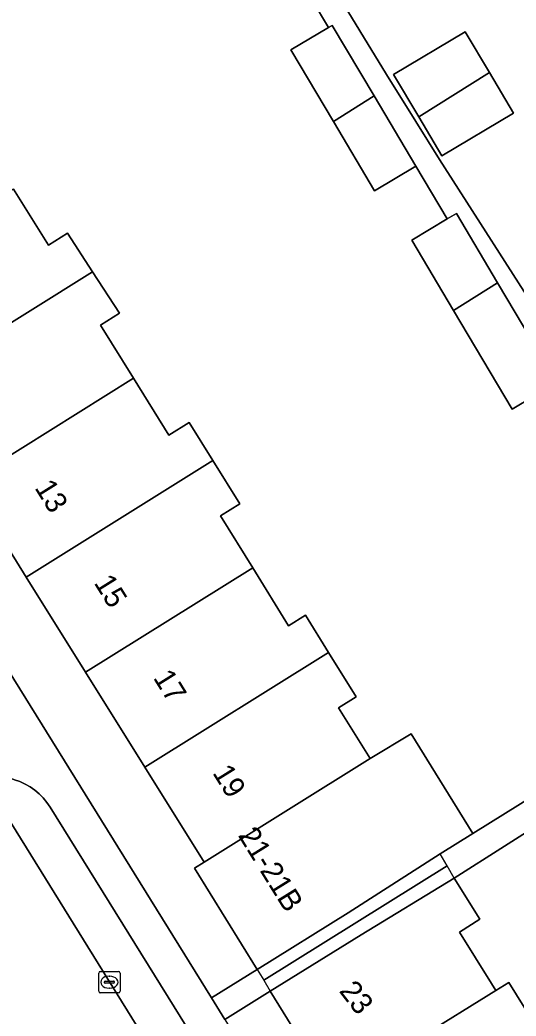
# Model space of a CAD drawing. Extents: x 159279 to 160377, y 384531 to 385888.
# Drawn here: x 160014.59 to 160037.75, y 385166.12 to 385212.6 of the extents above; entities that cross this region are included whole.
import ezdxf

# ---------------------------------------------------------------- set-up
doc = ezdxf.new("R2010")
doc.units = 0
for name, color, linetype in [('IMGEO_Erf', 7, 'Continuous'), ('IMGEO_Kolk', 7, 'Continuous'), ('IMGEO_Pand', 7, 'Continuous'), ('IMGEO_Pand_nummerreeks', 7, 'Continuous'), ('IMGEO_Pand_overbouw', 7, 'Continuous'), ('IMGEO_Parkeervlak_open', 7, 'Continuous'), ('IMGEO_Rijbaan_lokaal_open', 7, 'Continuous'), ('IMGEO_Voetpad_open', 7, 'Continuous')]:
    doc.layers.add(name, color=color, linetype=linetype)

msp = doc.modelspace()

# ---------------------------------------------------------------- linework, layer by layer
at = {"layer": 'IMGEO_Erf'}
for points in [[(160038.87, 385225.006), (160035.885, 385229.771), (160035.75, 385229.986), (160037.214, 385230.902), (160034.294, 385235.573), (160033.884, 385235.314), (160029.158, 385242.879), (160016.275, 385235.085), (160019.544, 385229.681), (160020.922, 385227.32), (160021.132, 385226.963), (160023.887, 385222.634), (160025.657, 385219.957), (160027.014, 385217.737), (160028.136, 385215.904), (160031.698, 385210.055), (160033.065, 385207.863), (160034.177, 385206.08), (160039.143, 385198.336)], [(160039.659, 385195.679), (160037.569, 385194.436), (160034.83, 385199.045), (160032.879, 385202.326), (160034.533, 385203.31), (160033.072, 385205.767), (160031.15, 385204.624), (160029.223, 385207.865), (160027.24, 385211.201), (160029, 385212.247), (160027.474, 385214.812)], [(160014.291, 385204.703), (160015.922, 385202.091), (160016.816, 385202.649), (160017.982, 385200.847), (160019.236, 385198.908), (160018.356, 385198.361), (160019.896, 385195.881), (160021.542, 385193.228), (160022.493, 385193.818), (160023.6, 385192.033), (160024.849, 385190.021), (160023.951, 385189.464), (160025.46, 385187.033), (160027.135, 385184.333), (160027.919, 385184.82), (160028.998, 385183.081), (160030.282, 385181.011), (160029.469, 385180.506), (160030.941, 385178.134), (160032.858, 385179.281), (160035.741, 385174.633), (160045.908, 385180.973)], [(160052.952, 385165.322), (160056.917, 385167.839), (160055.966, 385169.337), (160055.792, 385169.231), (160054.199, 385168.254), (160052.499, 385171.028), (160050.027, 385175.063), (160051.587, 385176.018), (160050.441, 385177.894), (160048.66, 385176.77), (160046.612, 385180.015), (160034.869, 385172.559), (160036.065, 385170.632), (160035.11, 385170.04), (160036.597, 385167.645), (160036.804, 385167.311), (160037.408, 385167.686), (160038.918, 385165.253)]]:
    msp.add_lwpolyline(points, dxfattribs=at)
for points in [[(160009.353, 385195.46), (160006.585, 385199.893), (160003.817, 385204.327), (160001.05, 385208.759), (160000.199, 385208.228), (160000, 385208.547), (159997.386, 385212.722), (159992.848, 385219.969), (159991.236, 385218.968), (160000, 385204.855), (160023.528, 385166.969), (160025.665, 385168.296), (160022.738, 385173.013), (160023.191, 385173.296), (160020.424, 385177.729), (160017.656, 385182.162), (160014.889, 385186.594), (160012.121, 385191.027)], [(160036.505, 385210.14), (160037.631, 385208.247), (160034.29, 385206.261), (160033.21, 385208.077), (160032.036, 385210.053), (160035.376, 385212.039)], [(160046.242, 385136.208), (160043.482, 385140.654), (160040.722, 385145.1), (160037.963, 385149.546), (160035.203, 385153.992), (160032.443, 385158.439), (160029.68, 385162.89), (160029.185, 385162.584), (160026.273, 385167.276), (160024.154, 385165.96), (160040.87, 385139.044), (160065.883, 385098.767), (160068.039, 385100.106), (160065.119, 385104.811), (160065.56, 385105.085), (160062.8, 385109.531), (160060.04, 385113.977), (160057.281, 385118.423), (160054.521, 385122.87), (160051.761, 385127.316), (160049.001, 385131.762)]]:
    msp.add_lwpolyline(points, close=True, dxfattribs=at)
at = {"layer": 'IMGEO_Kolk'}
for p, q in [((160018.267, 385167.273), (160018.267, 385168.125)), ((160018.342, 385168.199), (160019.194, 385168.199)), ((160018.755, 385167.979), (160018.78, 385167.979)), ((160019.268, 385168.125), (160019.268, 385167.273)), ((160018.526, 385167.693), (160018.526, 385167.705)), ((160018.964, 385167.656), (160018.566, 385167.656)), ((160018.569, 385167.742), (160018.967, 385167.742)), ((160018.778, 385167.419), (160018.753, 385167.419)), ((160019.01, 385167.705), (160019.01, 385167.693)), ((160019.194, 385167.199), (160018.342, 385167.199))]:
    msp.add_line(p, q, dxfattribs=at)
for points in [[(160018.267, 385167.273), (160018.267, 385168.125)], [(160018.342, 385168.199), (160019.194, 385168.199)], [(160019.268, 385168.125), (160019.268, 385167.273)], [(160019.194, 385167.199), (160018.342, 385167.199)]]:
    msp.add_lwpolyline(points, dxfattribs=at)
for centre, radius, start, end in [((160018.344, 385168.123), 0.0765, 91.552, 178.448), ((160018.344, 385168.123), 0.0765, 91.552, 178.448), ((160019.192, 385168.123), 0.0765, 1.552, 88.448), ((160019.192, 385168.123), 0.0765, 1.552, 88.448), ((160018.566, 385167.702), 0.0403, 85.8775, 175.7526), ((160018.563, 385167.692), 0.0366, 178.938, 274.7102), ((160018.967, 385167.699), 0.043, 264.8664, 352.4533), ((160018.971, 385167.704), 0.0386, 1.7309, 96.639), ((160018.344, 385167.275), 0.0765, 181.552, 268.448), ((160018.344, 385167.275), 0.0765, 181.552, 268.448), ((160019.192, 385167.275), 0.0765, 271.552, 358.448), ((160019.192, 385167.275), 0.0765, 271.552, 358.448)]:
    msp.add_arc(centre, radius, start, end, dxfattribs=at)
for centre, major_axis, ratio, start_param, end_param in [((160018.754, 385167.699), (-0.387, 0.002), 0.722429, 4.712389, 7.853982), ((160018.779, 385167.699), (-0.39, 0.002), 0.717154, 1.570796, 4.712389)]:
    msp.add_ellipse(centre, major_axis=major_axis, ratio=ratio, start_param=start_param, end_param=end_param, dxfattribs=at)
at = {"layer": 'IMGEO_Pand'}
for points in [[(160029, 385212.247), (160027.24, 385211.201), (160029.223, 385207.865), (160031.12, 385209.049), (160029.162, 385212.343)], [(160036.505, 385210.14), (160035.376, 385212.039), (160032.036, 385210.053), (160033.21, 385208.077)], [(160036.505, 385210.14), (160033.21, 385208.077), (160034.29, 385206.261), (160037.631, 385208.247)], [(160031.12, 385209.049), (160029.223, 385207.865), (160031.15, 385204.624), (160033.072, 385205.767)], [(160017.982, 385200.847), (160016.816, 385202.649), (160015.922, 385202.091), (160014.291, 385204.703), (160006.585, 385199.893), (160009.353, 385195.46)], [(160034.533, 385203.31), (160032.879, 385202.326), (160034.83, 385199.045), (160036.892, 385200.332), (160034.968, 385203.569)], [(160009.353, 385195.46), (160012.121, 385191.027), (160019.896, 385195.881), (160018.356, 385198.361), (160019.236, 385198.908), (160017.982, 385200.847)], [(160036.892, 385200.332), (160034.83, 385199.045), (160037.569, 385194.436), (160039.659, 385195.679)], [(160012.121, 385191.027), (160014.889, 385186.594), (160023.6, 385192.033), (160022.493, 385193.818), (160021.542, 385193.228), (160019.896, 385195.881)], [(160025.46, 385187.033), (160023.951, 385189.464), (160024.849, 385190.021), (160023.6, 385192.033), (160014.889, 385186.594), (160017.656, 385182.162)], [(160028.998, 385183.081), (160027.919, 385184.82), (160027.135, 385184.333), (160025.46, 385187.033), (160017.656, 385182.162), (160020.424, 385177.729)], [(160020.424, 385177.729), (160023.191, 385173.296), (160030.941, 385178.134), (160029.469, 385180.506), (160030.282, 385181.011), (160028.998, 385183.081)], [(160035.741, 385174.633), (160032.858, 385179.281), (160030.941, 385178.134), (160023.191, 385173.296), (160022.738, 385173.013), (160025.665, 385168.296), (160029.914, 385170.933), (160034.215, 385173.686)], [(160036.804, 385167.311), (160036.597, 385167.645), (160035.11, 385170.04), (160036.065, 385170.632), (160034.869, 385172.559), (160030.522, 385169.913), (160026.273, 385167.276), (160029.185, 385162.584), (160029.68, 385162.89)], [(160041.003, 385163.751), (160039.75, 385165.769), (160038.918, 385165.253), (160037.408, 385167.686), (160036.804, 385167.311), (160029.68, 385162.89), (160032.443, 385158.439)]]:
    msp.add_lwpolyline(points, close=True, dxfattribs=at)
at = {"layer": 'IMGEO_Pand_overbouw'}
for points in [[(160034.215, 385173.686), (160029.914, 385170.933), (160025.665, 385168.296), (160025.969, 385167.786), (160034.542, 385173.122)], [(160034.869, 385172.559), (160034.542, 385173.122), (160025.969, 385167.786), (160026.273, 385167.276), (160030.522, 385169.913)]]:
    msp.add_lwpolyline(points, close=True, dxfattribs=at)
at = {"layer": 'IMGEO_Parkeervlak_open'}
msp.add_lwpolyline([(160023.633, 385163.594), (160015.998, 385175.866), (160015.846, 385176.087), (160015.675, 385176.294), (160015.486, 385176.485), (160015.281, 385176.658), (160015.061, 385176.812), (160014.828, 385176.946), (160014.584, 385177.058), (160014.331, 385177.148), (160014.306, 385177.156), (160013.221, 385177.479), (160013.072, 385177.53), (160012.927, 385177.595), (160012.788, 385177.673), (160012.656, 385177.762), (160012.533, 385177.864), (160012.419, 385177.975), (160012.316, 385178.097), (160012.625, 385177.6), (160024.04, 385159.215)], dxfattribs=at)
at = {"layer": 'IMGEO_Rijbaan_lokaal_open'}
msp.add_lwpolyline([(160024.206, 385158.948), (160024.04, 385159.215), (160012.625, 385177.6), (160008.425, 385174.988), (160017.152, 385160.936), (160032.964, 385135.469), (160037.003, 385137.975)], close=True, dxfattribs=at)
at = {"layer": 'IMGEO_Voetpad_open'}
for points in [[(160039.143, 385198.336), (160034.177, 385206.08), (160033.065, 385207.863), (160031.698, 385210.055), (160028.136, 385215.904), (160027.014, 385217.737), (160025.657, 385219.957), (160023.887, 385222.634), (160021.132, 385226.963), (160020.922, 385227.32), (160019.544, 385229.681), (160016.275, 385235.085), (160029.158, 385242.879)], [(160024.154, 385165.96), (160023.528, 385166.969), (160000, 385204.855), (159991.236, 385218.968), (159990.581, 385220.022), (159978.156, 385240.029)], [(160027.474, 385214.812), (160029, 385212.247), (160029.162, 385212.343), (160031.12, 385209.049), (160033.072, 385205.767), (160034.533, 385203.31), (160034.968, 385203.569), (160036.892, 385200.332), (160039.659, 385195.679)], [(160045.908, 385180.973), (160035.741, 385174.633), (160034.215, 385173.686), (160029.914, 385170.933), (160025.665, 385168.296), (160023.528, 385166.969), (160024.154, 385165.96), (160026.273, 385167.276), (160030.522, 385169.913), (160034.869, 385172.559), (160046.612, 385180.015)], [(160011.713, 385179.048), (160012.224, 385178.227), (160012.316, 385178.097), (160012.419, 385177.975), (160012.533, 385177.864), (160012.656, 385177.762), (160012.788, 385177.673), (160012.927, 385177.595), (160013.072, 385177.53), (160013.221, 385177.479), (160014.306, 385177.156), (160014.331, 385177.148), (160014.584, 385177.058), (160014.828, 385176.946), (160015.061, 385176.812), (160015.281, 385176.658), (160015.486, 385176.485), (160015.675, 385176.294), (160015.846, 385176.087), (160015.998, 385175.866), (160023.633, 385163.594)]]:
    msp.add_lwpolyline(points, dxfattribs=at)

# ---------------------------------------------------------------- texts
at = {"layer": 'IMGEO_Pand_nummerreeks'}
for s, rotation, p in [('13', 301.9787, (160015.253, 385190.768)), ('15', 301.9787, (160018.021, 385186.335)), ('17', 301.9787, (160020.788, 385181.902)), ('19', 301.9787, (160023.556, 385177.469)), ('21-21B', 301.8205, (160024.749, 385174.553)), ('23', 307.8379, (160029.46, 385167.281))]:
    msp.add_text(s, height=1, rotation=rotation, dxfattribs=at).set_placement(p)

doc.saveas('drawing.dxf')
